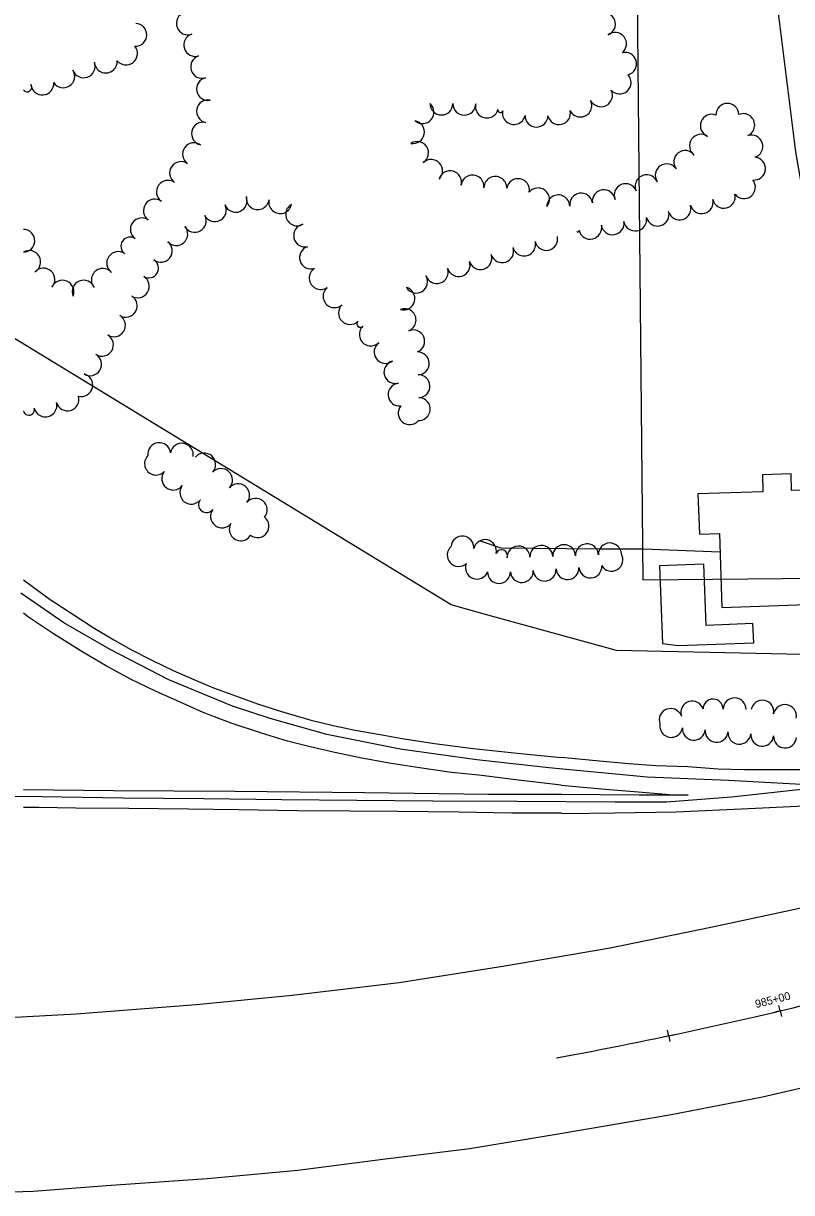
# Model space of a CAD drawing. Extents: x -25029 to 2274964, y -81170 to 687028.
# Drawn here: x -4748 to -4077, y -69054 to -68032 of the extents above; entities that cross this region are included whole.
import ezdxf

# ---------------------------------------------------------------- set-up
doc = ezdxf.new("R2010")
doc.units = 0
for name, color, linetype in [('81911BEA - RW_X_Fee_RW', 7, 'Continuous'), ('BLDG', 7, 'Continuous'), ('Default', 7, 'Continuous'), ('GE_X_CL_2000', 7, 'Continuous'), ('INTERSTATE', 7, 'Continuous'), ('TREES', 7, 'Continuous'), ('WALL', 7, 'Continuous')]:
    doc.layers.add(name, color=color, linetype=linetype)

msp = doc.modelspace()

# ---------------------------------------------------------------- linework, layer by layer
at = {"layer": '81911BEA - RW_X_Fee_RW'}
for p, q in [((-4374.3, -68540.4), (-4762.7, -68303.4)), ((-3999.3, -68585.2), (-4229.7, -68580.2))]:
    msp.add_line(p, q, dxfattribs=at)
for points in [[(-4089.6, -68013.5), (-4073.2, -68144), (-4050.9, -68273.5), (-4022.8, -68402)], [(-4229.7, -68580.2), (-4347.4, -68547.8), (-4374.3, -68540.4)]]:
    msp.add_lwpolyline(points, dxfattribs=at)
at = {"layer": 'BLDG'}
for points in [[(-4050.5, -68439.4), (-4076.7, -68440.3), (-4077.1, -68425.8), (-4102.2, -68426.7), (-4101.7, -68441.4), (-4158.5, -68443.3), (-4157.3, -68478.6), (-4139.7, -68478), (-4137.5, -68542.6), (-4047.1, -68539.5)], [(-4192.2, -68506.3), (-4189.6, -68574.1), (-4175.8, -68575.9), (-4109.8, -68573.4), (-4110.5, -68556.7), (-4151.2, -68558.4), (-4153.4, -68504.7)]]:
    msp.add_lwpolyline(points, close=True, dxfattribs=at)
at = {"layer": 'Default'}
for p, q in [((-4216.5, -67529.8), (-4206.8, -68518.5)), ((-4206.8, -68518.5), (-3598.3, -68512.5)), ((-4086.5, -68895.4), (-4087.7, -68890.6)), ((-4086.5, -68895.4), (-4091.4, -68896.6)), ((-4086.5, -68895.4), (-4081.7, -68894.3)), ((-4086.5, -68895.4), (-4086.5, -68895.4)), ((-4086.5, -68895.4), (-4086.5, -68895.4)), ((-4086.5, -68895.4), (-4085.4, -68900.3)), ((-4184.1, -68917.2), (-4189, -68918.3)), ((-4184.1, -68917.2), (-4185.2, -68912.3)), ((-4184.1, -68917.2), (-4179.2, -68916.2)), ((-4184.1, -68917.2), (-4184.1, -68917.2)), ((-4184.1, -68917.2), (-4183.1, -68922.1)), ((-4282.1, -68936.5), (-4277.3, -68935.6))]:
    msp.add_line(p, q, dxfattribs=at)
msp.add_arc((-4986, -65093.9), 3906.5, 280.3799, 284.1538, dxfattribs=at)
at = {"layer": 'GE_X_CL_2000'}
for points in [[(-4041.6, -68698.8), (-4131.9, -68693.9), (-4203, -68690.9), (-4288.9, -68682.9), (-4351.8, -68676), (-4419, -68666.5), (-4483.1, -68653.7), (-4532.5, -68639.8), (-4565.4, -68628.8), (-4621.2, -68606), (-4672.6, -68579.5), (-4713.1, -68555.9), (-4750.5, -68530.2)], [(-3282.4, -68607.8), (-3344, -68628.8), (-3435.9, -68658), (-3457.9, -68663), (-3511.9, -68676.2), (-3542, -68683.6), (-3623.4, -68702.9), (-3708.1, -68722.6), (-3793.7, -68742.9), (-3854.3, -68757), (-3886.2, -68764.3), (-3918.4, -68771.7), (-4053.4, -68802.3), (-4147.2, -68822.6), (-4235.3, -68840.7), (-4327.4, -68856.3), (-4419.8, -68870.8), (-4513.3, -68881.9), (-4597.4, -68890.2), (-4702.2, -68898.4), (-4804.2, -68903.7)], [(-4041.6, -68698.8), (-4129.2, -68708.4), (-4185.9, -68712.9), (-4230.9, -68713), (-4317, -68712.3), (-4390.4, -68712.1), (-4456.9, -68711.4), (-4522.5, -68710.8), (-4590.6, -68710.1), (-4661.1, -68709.5), (-4732.2, -68708.3), (-4802.5, -68708)], [(-4776.5, -69054.4), (-4739.8, -69053.1), (-4675.7, -69048.2), (-4587.7, -69042), (-4508.4, -69034.7), (-4434.2, -69025.2), (-4358.1, -69015.7), (-4277.2, -69002.5), (-4183.3, -68986.3), (-4102.2, -68970.5), (-4026.7, -68953.2), (-3937.5, -68933.1), (-3882.2, -68921.4), (-3849, -68913.5), (-3817.8, -68906.2), (-3755, -68890.3), (-3689.8, -68874.4), (-3613.7, -68856.2), (-3513.3, -68833.1), (-3456.9, -68819.1), (-3320, -68787.7)]]:
    msp.add_lwpolyline(points, dxfattribs=at)
at = {"layer": 'INTERSTATE'}
for points in [[(-4748.4, -68518.3), (-4740.4, -68524.3), (-4725, -68535.6), (-4704.4, -68549), (-4687.3, -68560.1), (-4669.3, -68571), (-4654.5, -68579.5), (-4635.6, -68589.1), (-4617.4, -68597.8), (-4599.3, -68605.7), (-4582, -68612.8), (-4562.9, -68620), (-4543.7, -68626.8), (-4522.6, -68633.6), (-4497.8, -68640.9), (-4477.4, -68645.9), (-4458.2, -68649.8), (-4436.5, -68653.7), (-4417.2, -68657.2), (-4388.9, -68661.5), (-4355.2, -68665.9), (-4310.9, -68670.6), (-4278.2, -68673.7)], [(-4278, -68697.9), (-4315.3, -68693.6), (-4350.2, -68689.4), (-4373.9, -68686.8), (-4402.1, -68682.8), (-4428.5, -68678.7), (-4454, -68674), (-4477.4, -68669.3), (-4498.8, -68664.1), (-4517.3, -68659.5), (-4540.3, -68652.6), (-4566.6, -68643.9), (-4591.2, -68634.4), (-4613.9, -68624.4), (-4632.9, -68615.9), (-4654.7, -68605.2), (-4676.5, -68593.3), (-4696.3, -68581.7), (-4722.1, -68565.6), (-4744.7, -68550.5), (-4748.4, -68547.7)], [(-3940.7, -68681.6), (-3963.6, -68682.5), (-3987.9, -68683.5), (-4027.7, -68684.3), (-4066.7, -68684.6), (-4094.1, -68684.6), (-4117.7, -68684.6), (-4140.9, -68683.9), (-4167.4, -68681.9), (-4195.5, -68681), (-4218.9, -68679.3), (-4244.7, -68676.9), (-4268.8, -68674.8), (-4278.2, -68673.7)], [(-4277.9, -68706.3), (-4341.6, -68706.1), (-4450.2, -68704.8), (-4563.6, -68703.6), (-4669.7, -68703), (-4748.4, -68702)], [(-4278, -68697.9), (-4271.6, -68698.6), (-4239.5, -68701.5), (-4207.2, -68704.2), (-4183.5, -68706.3), (-4167.1, -68706.8), (-4210, -68706.8), (-4277.9, -68706.3)], [(-4277.8, -68722.6), (-4275.2, -68722.7), (-4231.3, -68722.1), (-4177.5, -68721.3), (-4114.3, -68718.3), (-4035.4, -68714.6), (-3996, -68712.3), (-3959.9, -68709.4), (-3934.5, -68707.3)], [(-4277.8, -68722.6), (-4321.3, -68722.6), (-4367.7, -68721.6), (-4421.2, -68721.1), (-4462.7, -68720.7), (-4509, -68720.4), (-4559.9, -68719.6), (-4604.1, -68719), (-4656.3, -68718.3), (-4702.5, -68718.1), (-4734.8, -68717.6), (-4748.4, -68717.5)]]:
    msp.add_lwpolyline(points, dxfattribs=at)
at = {"layer": 'TREES'}
for centre, radius, start, end in [((-4604.6, -68031.8), 10, 109.8337, 289.8337), ((-4240.7, -68032.4), 10, 290.7235, 110.7235), ((-4650.5, -68041.8), 10, 267.9905, 87.9905), ((-4598.1, -68050.7), 10, 107.6241, 287.6241), ((-4231, -68049.6), 10, 307.9912, 127.9912), ((-4658.6, -68058.1), 10, 219.2116, 39.2116), ((-4592.1, -68069.8), 10, 107.5168, 287.5168), ((-4222.2, -68067.1), 10, 285.3419, 105.3419), ((-4713.5, -68078.1), 10, 213.2048, 33.2048), ((-4695.7, -68069.3), 10, 199.7853, 19.7853), ((-4676.3, -68065.1), 10, 184.2129, 4.2129), ((-4731.8, -68084.4), 10, 184.8292, 4.8292), ((-4587, -68089.1), 10, 101.8868, 281.8868), ((-4227, -68083.5), 10, 222.3158, 42.3158), ((-4745.1, -68087.6), 4.04, 215.5964, 35.5964), ((-4243.3, -68094.7), 10, 206.3417, 26.3417), ((-4587, -68108.7), 10, 78.2479, 258.2479), ((-4399.3, -68109.4), 10, 229.2542, 49.2542), ((-4382.8, -68101.9), 10, 179.7199, 359.7199), ((-4362.8, -68102), 10, 179.6996, 359.6996), ((-4343.1, -68104.5), 10, 165.66, 345.66), ((-4261.3, -68103.6), 10, 206.4184, 26.4184), ((-4132.8, -68111.7), 10, 1.4941, 181.4941), ((-4331.3, -68107.6), 2.16, 165.66, 345.66), ((-4319.5, -68110.2), 10, 167.9701, 347.9701), ((-4299.7, -68112.4), 10, 179.1629, 359.1629), ((-4280, -68110.3), 10, 193.102, 13.102), ((-4146.4, -68121.3), 10, 68.4735, 248.4735), ((-4118.9, -68120.7), 10, 292.9267, 112.9267), ((-4591.3, -68128.2), 10, 77.1439, 257.1439), ((-4407.7, -68126.9), 10, 259.5335, 79.5335), ((-4155.9, -68138.8), 10, 54.4741, 234.4741), ((-4111.8, -68139.4), 10, 288.8786, 108.8786), ((-4599.2, -68146.2), 10, 55.546, 235.546), ((-4404.1, -68145.1), 10, 302.6509, 122.6509), ((-4169.7, -68153), 10, 37.3731, 217.3731), ((-4610.5, -68162.7), 10, 55.1182, 235.1182), ((-4391.8, -68160.8), 10, 313.5988, 133.5988), ((-4185.9, -68164.6), 10, 34.1427, 214.1427), ((-4109.5, -68158.8), 10, 264.2705, 84.2705), ((-4375.3, -68170.7), 10, 344.6404, 164.6404), ((-4355.7, -68174.4), 10, 353.9045, 173.9045), ((-4203.4, -68174.2), 10, 23.1844, 203.1844), ((-4622, -68179.1), 10, 55.1182, 235.1182), ((-4335.7, -68175.6), 10, 358.9394, 178.9394), ((-4315.9, -68177.6), 10, 349.6895, 169.6895), ((-4298.3, -68185.7), 10, 320.8983, 140.8983), ((-4221.8, -68182), 10, 22.876, 202.876), ((-4118.3, -68175), 10, 218.4948, 38.4948), ((-4633.4, -68195.5), 10, 55.1182, 235.1182), ((-4562.7, -68186.9), 10, 201.6125, 21.6125), ((-4543.5, -68184.6), 10, 172.2173, 352.2173), ((-4523.8, -68188.1), 10, 167.7354, 347.7354), ((-4280.6, -68191.8), 10, 0.9539, 180.9539), ((-4260.7, -68190.2), 9.99, 8.2791, 188.2791), ((-4240.9, -68187.3), 10, 8.2791, 188.2791), ((-4155.3, -68188.2), 10, 194.5846, 14.5846), ((-4135.9, -68183.4), 10, 192.9876, 12.9876), ((-4580.9, -68195.1), 10, 206.9843, 26.9843), ((-4509, -68198.8), 10, 120.122, 300.122), ((-4174.6, -68193.6), 10, 196.7295, 16.7295), ((-4644.8, -68211.9), 10, 55.1182, 235.1182), ((-4598.5, -68204.5), 10, 208.939, 28.939), ((-4233.1, -68206.6), 10, 189.3148, 9.3148), ((-4213.4, -68203.3), 10, 189.8899, 9.8899), ((-4193.8, -68199), 10, 194.8426, 14.8426), ((-4748.4, -68221.9), 10, 270.0333, 89.9667), ((-4614.7, -68216), 10, 222.0239, 42.0239), ((-4502, -68217.3), 10, 101.6707, 281.6707), ((-4263.5, -68213.1), 1.09, 193.5701, 13.5701), ((-4252.7, -68210.5), 10, 193.1075, 13.1075), ((-4655.1, -68226.7), 8.02, 55.1182, 235.1182), ((-4628.2, -68230.7), 10, 232.6969, 52.6969), ((-4310.6, -68225.2), 10, 195.7241, 15.7241), ((-4291.2, -68220.3), 10, 192.6416, 12.6416), ((-4743.3, -68240.5), 10, 300.5196, 120.4423), ((-4665.5, -68241.4), 10, 54.4984, 234.4984), ((-4496.9, -68236.6), 10, 107.3991, 287.3991), ((-4348.8, -68237.1), 10, 197.7958, 17.7958), ((-4329.7, -68231), 10, 197.7958, 17.7958), ((-4730.8, -68255.9), 10, 317.7762, 137.7762), ((-4678.9, -68256.1), 10, 41.1451, 221.1451), ((-4638.7, -68245.9), 8.49, 238.5472, 58.5472), ((-4488.4, -68254.5), 10, 123.4619, 303.4619), ((-4386.9, -68249.3), 10, 197.7958, 17.7958), ((-4367.8, -68243.2), 10, 197.7958, 17.7958), ((-4714.2, -68266.4), 10, 337.5282, 157.5282), ((-4695.7, -68266.4), 10, 22.1743, 202.1743), ((-4648.3, -68261.7), 10, 238.5472, 58.5472), ((-4404.9, -68257.6), 10, 211.0461, 31.0461), ((-4476.3, -68270.4), 10, 131.2782, 311.2782), ((-4416.1, -68272.4), 10, 254.7682, 74.7682), ((-4658.8, -68278.7), 10, 238.5472, 58.5472), ((-4462.8, -68285.1), 10, 134.102, 314.102), ((-4669.2, -68295.8), 10, 238.5472, 58.5472), ((-4415, -68291.3), 10, 291.8279, 111.8279), ((-4453.7, -68294.5), 3.08, 134.102, 314.102), ((-4444.6, -68303.9), 10, 133.843, 313.843), ((-4679.7, -68312.8), 10, 238.5472, 58.5472), ((-4407.5, -68309.8), 10, 292.258, 112.258), ((-4431.7, -68319.1), 10, 126.5463, 306.5463), ((-4690.1, -68329.9), 10, 238.5472, 58.5472), ((-4423.1, -68336.8), 10, 105.2462, 285.2462), ((-4403.5, -68329.1), 10, 271.6671, 91.6671), ((-4697.7, -68348.1), 10, 255.9731, 75.9731), ((-4402.9, -68349.1), 10, 271.6629, 91.6629), ((-4419.4, -68356.4), 10, 96.3984, 276.3984), ((-4709.8, -68360.6), 10, 196.2301, 16.2301), ((-4402.7, -68369.1), 10, 269.2419, 89.2419), ((-4743.6, -68369.5), 4.95, 194.101, 14.101), ((-4729.1, -68365.9), 10, 194.101, 14.101), ((-4410.6, -68372.7), 10, 140.4185, 320.4185), ((-4629.6, -68408.5), 10, 7.1359, 187.1359), ((-4609.8, -68409), 10, 350.1297, 170.1297), ((-4632.4, -68416.8), 10, 135.434, 315.434), ((-4590.3, -68417.6), 10, 318.8912, 138.8912), ((-4575.5, -68431.1), 10, 316.4904, 136.4904), ((-4617.3, -68429.9), 10, 142.1465, 322.1465), ((-4601.5, -68442.2), 10, 142.1465, 322.1465), ((-4560.6, -68444.4), 10, 320.1589, 140.1589), ((-4588.2, -68452.6), 6.96, 142.1465, 322.1465), ((-4545.2, -68457.2), 10, 320.1514, 140.1514), ((-4574.7, -68463), 10, 142.5464, 322.5464), ((-4558.3, -68474.3), 10, 148.5758, 328.5758), ((-4543.6, -68471.5), 10, 232.4175, 52.4175), ((-4364.5, -68490.2), 10, 354.6295, 174.6295), ((-4367.7, -68496.7), 10, 132.1506, 312.1506), ((-4344.8, -68493.3), 10, 347.4466, 167.4466), ((-4330.2, -68497.3), 5.14, 338.8754, 158.8754), ((-4315.4, -68498.9), 10, 1.6853, 181.6853), ((-4295.5, -68498.3), 10, 1.6853, 181.6853), ((-4275.5, -68497.7), 10, 1.6853, 181.6853), ((-4255.5, -68497), 10, 2.3086, 182.3086), ((-4235.5, -68496.2), 10, 2.3085, 182.3085), ((-4234.1, -68500.9), 10, 210.8406, 30.8406), ((-4351.8, -68507.8), 10, 158.0283, 338.0283), ((-4332.5, -68511.5), 10, 180.3298, 0.3298), ((-4312.5, -68510.8), 10, 183.7666, 3.7666), ((-4292.6, -68509.5), 10, 183.7666, 3.7666), ((-4272.6, -68508.2), 10, 183.7666, 3.7666), ((-4252.6, -68506.8), 10, 184.1738, 4.1738), ((-4163.5, -68634.5), 10, 17.7998, 197.7998), ((-4145.3, -68631.5), 8.74, 359.3299, 179.3299), ((-4126.5, -68631.7), 10, 359.3299, 179.3299), ((-4102.2, -68633.8), 10, 349.2889, 169.2889), ((-4182.4, -68641), 10, 20.395, 200.395), ((-4082.5, -68637.5), 10, 349.2889, 169.2889), ((-4181.9, -68646.2), 10, 170.385, 350.385), ((-4162.1, -68648.7), 10, 174.9984, 354.9984), ((-4142.2, -68650.5), 10, 174.9984, 354.9984), ((-4122.3, -68652.2), 10, 174.9984, 354.9984), ((-4102.3, -68653.9), 10, 174.9984, 354.9984), ((-4082.4, -68655.5), 10, 175.9651, 355.9651)]:
    msp.add_arc(centre, radius, start, end, dxfattribs=at)
at = {"layer": 'WALL'}
msp.add_lwpolyline([(-4349, -68484.4), (-4331, -68490.4), (-4244.7, -68491.4), (-4206.1, -68491.3), (-4139.1, -68493.9)], dxfattribs=at)

# ---------------------------------------------------------------- texts
at = {"layer": 'Default'}
msp.add_text('985+00', height=7, rotation=14.154, dxfattribs=at).set_placement((-4107.6, -68893))

doc.saveas('drawing.dxf')
